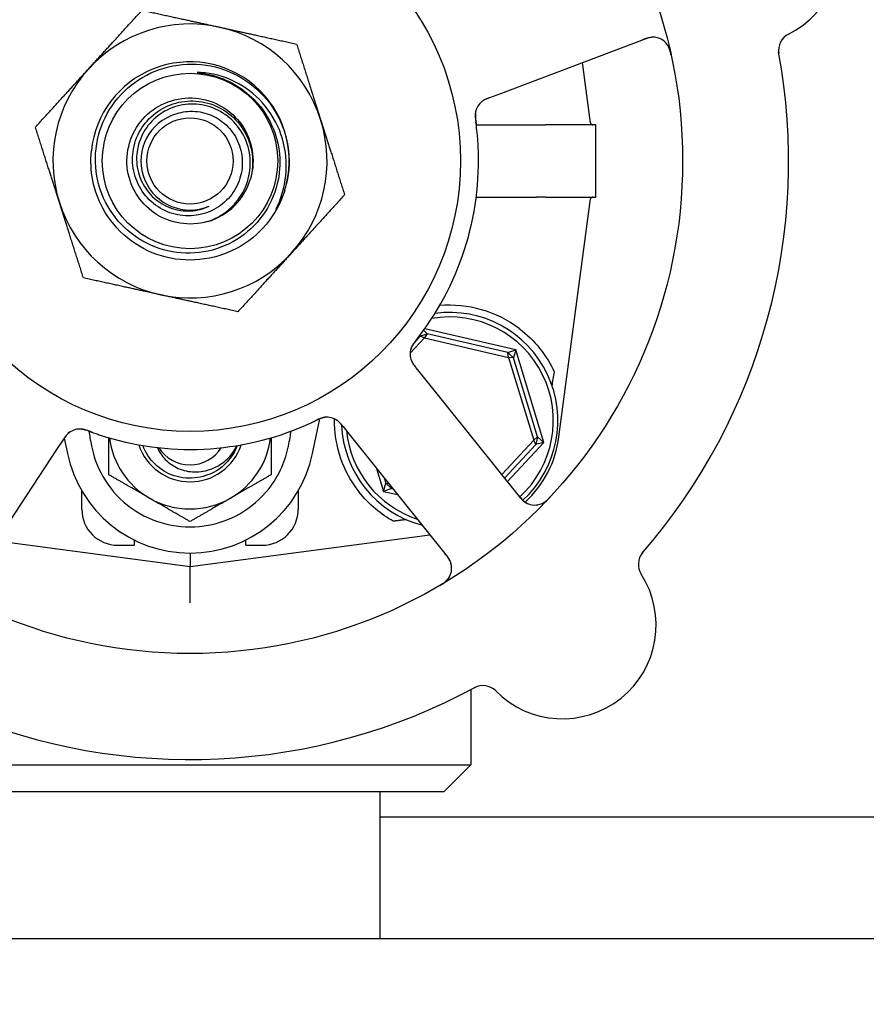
# Model space of a CAD drawing. Header units: inches. Extents: x 24 to 1128, y -94 to 748.
# Tile 565 of 573: x 743.98 to 746.92, y 592.2 to 595.61. Entities that reach past the tile are written whole.
import ezdxf

# ---------------------------------------------------------------- set-up
doc = ezdxf.new("R2010")
doc.units = ezdxf.units.IN
doc.header["$LTSCALE"] = 32
doc.header["$MEASUREMENT"] = 0
doc.layers.add('Dimension (ANSI)', color=7, linetype='Continuous', lineweight=25)
doc.layers.add('Visible (ANSI)', color=7, linetype='Continuous', lineweight=30)
doc.styles.add('Note Text (ANSI)', font='tahoma.ttf')
doc.dimstyles.new('Architectural (ANSI)', dxfattribs={"dimscale": 32, "dimtxt": 0.125, "dimasz": 0.098425, "dimexe": 0.125, "dimexo": 0.0625, "dimgap": 0.031496, "dimtad": 0, "dimtih": 1, "dimtoh": 1, "dimdec": 4, "dimrnd": 1e-08, "dimzin": 3, "dimdsep": 46, "dimlunit": 4, "dimtxsty": 'Note Text (ANSI)', "dimcen": 0.09, "dimdle": 0.393701, "dimclrd": 256, "dimclre": 256, "dimclrt": 256, "dimadec": 0, "dimazin": 3, "dimtfac": 0.96, "dimtofl": 0, "dimtmove": 0, "dimatfit": 3, "dimfxl": 1, "dimfrac": 2, "dimtolj": 1, "dimtzin": 12, "dimlwd": -1, "dimlwe": -1, "dimarcsym": 0})

# ---------------------------------------------------------------- blocks, each defined once
blk = doc.blocks.new('*D17')
at = {"layer": 'Defpoints', "color": 0, "transparency": 16777216}
for p in [(730.3834, 595.849), (730.3834, 463.849), (818.5852, 463.849)]:
    blk.add_point(p, dxfattribs=at)
at = {"layer": 'Dimension (ANSI)', "transparency": 16777216}
for p, q in [((732.3834, 595.849), (822.5852, 595.849)), ((818.5852, 592.6994), (818.5852, 532.9388)), ((818.5852, 466.9986), (818.5852, 526.7592)), ((732.3834, 463.849), (822.5852, 463.849))]:
    blk.add_line(p, q, dxfattribs=at)
for points in [[(818.0603, 592.6994), (819.1102, 592.6994), (818.5852, 595.849)], [(818.0603, 466.9986), (819.1102, 466.9986), (818.5852, 463.849)]]:
    blk.add_solid(points, dxfattribs=at)
at = {"layer": 'Dimension (ANSI)', "transparency": 16777216, "insert": (811.8532, 531.9309), "char_height": 4, "attachment_point": 1, "style": 'Note Text (ANSI)'}
blk.add_mtext('\\A1;11\'-0"', dxfattribs=at)

msp = doc.modelspace()

# ---------------------------------------------------------------- linework, layer by layer
at = {"layer": 'Visible (ANSI)'}
for p, q in [((745.65109, 595.35815), (746.15546, 595.54916)), ((745.96269, 595.2558), (745.93477, 595.46558)), ((745.61379, 595.34403), (745.65109, 595.35815)), ((745.56611, 595.24929), (745.77453, 595.24929)), ((745.98024, 595.24902), (745.80663, 595.24902)), ((745.98024, 594.99902), (745.98024, 595.24902)), ((745.56611, 594.99874), (745.77453, 594.99874)), ((745.80663, 594.99902), (745.98024, 594.99902)), ((745.85288, 594.16735), (745.96269, 594.99223)), ((745.37062, 594.5163), (745.39651, 594.5242)), ((745.37062, 594.5163), (745.37144, 594.52063)), ((745.3837, 594.53719), (745.39651, 594.5242)), ((745.39651, 594.5242), (745.38655, 594.51047)), ((745.70297, 594.46934), (745.38741, 594.54235)), ((745.67543, 594.45967), (745.39651, 594.5242)), ((745.33687, 594.45724), (745.38655, 594.51047)), ((745.37062, 594.5163), (745.35632, 594.50098)), ((745.38655, 594.51047), (745.37062, 594.5163)), ((745.38655, 594.51047), (745.67835, 594.44296)), ((745.67543, 594.45967), (745.70297, 594.46934)), ((745.67543, 594.45967), (745.69522, 594.44121)), ((745.67835, 594.44296), (745.67543, 594.45967)), ((745.70297, 594.46934), (745.69522, 594.44121)), ((745.80093, 594.14837), (745.70297, 594.46934)), ((745.69522, 594.44121), (745.67835, 594.44296)), ((745.67835, 594.44296), (745.76578, 594.15651)), ((745.77879, 594.16738), (745.69522, 594.44121)), ((745.383, 594.37537), (745.35802, 594.4065)), ((745.72052, 593.95471), (745.383, 594.37537)), ((744.9989, 594.10947), (745.02434, 594.23019)), ((745.10455, 594.20309), (745.12951, 594.17198)), ((744.11198, 594.12325), (744.13387, 594.15663)), ((744.13786, 594.16266), (744.14907, 594.10947)), ((745.12951, 594.17198), (745.46702, 593.75132)), ((745.76578, 594.15651), (745.65437, 594.03715)), ((745.67413, 594.01252), (745.80093, 594.14837)), ((745.76578, 594.15651), (745.77879, 594.16738)), ((745.77269, 594.14102), (745.76578, 594.15651)), ((745.77879, 594.16738), (745.77269, 594.14102)), ((745.80093, 594.14837), (745.77269, 594.14102)), ((745.77879, 594.16738), (745.80093, 594.14837)), ((743.81621, 593.67226), (744.11198, 594.12325)), ((745.66425, 594.02484), (745.77269, 594.14102)), ((745.22069, 594.05833), (745.245, 593.97869)), ((745.245, 593.97869), (745.25275, 594.00682)), ((745.24706, 594.02547), (745.25275, 594.00682)), ((745.25275, 594.00682), (745.26287, 594.00577)), ((745.27254, 593.98836), (745.25275, 594.00682)), ((744.19899, 593.91684), (744.19899, 593.98004)), ((744.94899, 593.98004), (744.94899, 593.91684)), ((745.27254, 593.98836), (745.245, 593.97869)), ((745.245, 593.97869), (745.29362, 593.96744)), ((745.27134, 593.99521), (745.27254, 593.98836)), ((745.27254, 593.98836), (745.27782, 593.98714)), ((743.9045, 593.80689), (744.57399, 593.71777)), ((744.38024, 593.81038), (744.38024, 593.79184)), ((744.57399, 593.71777), (745.40517, 593.82841)), ((744.76774, 593.79184), (744.76774, 593.81038)), ((744.32399, 593.79184), (744.38024, 593.79184)), ((744.76774, 593.79184), (744.82399, 593.79184)), ((744.57399, 593.76477), (744.57399, 593.71777)), ((744.57399, 593.59166), (744.57399, 593.71777)), ((745.54774, 593.29168), (745.54774, 593.03027)), ((743.60024, 593.03027), (745.54774, 593.03027)), ((745.45399, 592.93652), (745.54774, 593.03027)), ((745.45399, 592.93652), (743.69399, 592.93652)), ((745.23149, 592.93652), (745.23149, 592.42902)), ((775.63339, 592.84902), (745.23149, 592.84902)), ((735.71339, 592.42902), (775.21339, 592.42902))]:
    msp.add_line(p, q, dxfattribs=at)
for radius in [1.7075, 0.9375, 0.30408, 0.14917]:
    msp.add_circle((744.57399, 595.12402), radius, dxfattribs=at)
for centre, radius, start, end in [((746.50281, 595.85446), 0.325, 296.66113, 104.82247), ((744.57399, 595.12402), 0.475, 77.64769, 137.64769), ((744.57399, 595.12402), 0.475, 17.64769, 77.64769), ((746.17759, 595.49071), 0.0625, 12.88035, 110.7418), ((746.67668, 595.50816), 0.0625, 116.66113, 190.3534), ((744.57399, 595.12402), 2.075, 318.99965, 10.48395), ((744.57399, 595.12402), 0.475, 137.64769, 197.64769), ((744.57399, 595.12402), 0.34375, 346.81176, 174.08625), ((744.57399, 595.12402), 0.34375, 346.81176, 174.08625), ((745.62477, 595.28136), 0.0625, 128.31583, 168.22862), ((744.57399, 595.12402), 0.17, 112.97308, 292.97308), ((744.57399, 595.12402), 0.475, 317.64769, 17.64769), ((745.97044, 595.25683), 0.00781, 187.58266, 270), ((744.57399, 595.12402), 1, 323.83299, 5.65061), ((744.57399, 595.12402), 0.21875, 286.09118, 343.65421), ((744.57399, 595.12402), 0.34375, 342.85926, 346.81176), ((745.97044, 594.9912), 0.00781, 90, 172.41734), ((744.57399, 595.12402), 0.475, 197.64769, 257.64769), ((744.57399, 595.12402), 0.475, 257.64769, 317.64769), ((745.47399, 594.22402), 0.4, 52.97261, 94.99892), ((745.47399, 594.22402), 0.375, 312.58331, 97.82604), ((745.47399, 594.22402), 0.35938, 312.5485, 99.97535), ((745.39932, 594.4549), 0.0625, 161.2706, 202.30345), ((745.04834, 594.17328), 0.0625, 56.31583, 96.22862), ((745.47399, 594.22402), 0.4, 179.10653, 218.18136), ((744.19266, 594.1323), 0.0625, 89.2706, 130.30345), ((744.57399, 595.12402), 1, 251.83299, 293.65061), ((745.47399, 594.22402), 0.375, 182.20116, 255.29323), ((745.47399, 594.22402), 0.35938, 185.69755, 251.78605), ((744.57399, 594.19902), 0.2815, 187.18473, 240), ((744.57399, 594.19902), 0.2815, 300, 352.81527), ((745.48116, 594.21684), 0.375, 312.75403, 352.41734), ((744.57399, 594.19902), 0.43425, 191.9007, 348.0993), ((744.57399, 594.19902), 0.18733, 198.38115, 341.61885), ((744.57399, 594.19902), 0.12866, 212.48137, 327.51863), ((744.57399, 594.19902), 0.12866, 212.48137, 327.51863), ((744.57399, 594.19902), 0.2815, 240, 300), ((745.76926, 593.99382), 0.0625, 218.7418, 316.60325), ((744.32399, 593.91684), 0.125, 180, 270), ((744.82399, 593.91684), 0.125, 270, 0), ((745.41828, 593.71221), 0.0625, 300.88035, 38.7418), ((746.19036, 593.72536), 0.0625, 139.1302, 212.82247), ((745.86472, 593.51532), 0.325, 224.66113, 32.82247), ((744.57399, 595.12402), 2.075, 246.99965, 298.48395), ((745.5891, 593.24294), 0.0625, 44.66113, 118.3534)]:
    msp.add_arc(centre, radius, start, end, dxfattribs=at)
msp.add_ellipse((746.07194, 597.23384), major_axis=(-0.57653, -4.33091), ratio=0.0429148, start_param=0.8462542, end_param=0.8607442, dxfattribs=at)
for points, weights in [([(744.22295, 595.44402), (744.3087, 595.53808), (744.40771, 595.64669)], [1, 1.0379548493, 1]), ([(744.40771, 595.64669), (744.55127, 595.61525), (744.6756, 595.58802)], [1, 1.0379548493, 1]), ([(744.6756, 595.58802), (744.79993, 595.56079), (744.94349, 595.52935)], [1, 1.0379548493, 1]), ([(744.94349, 595.52935), (744.98805, 595.3893), (745.02663, 595.26802)], [1, 1.0379548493, 1]), ([(744.0382, 595.24135), (744.13721, 595.34996), (744.22295, 595.44402)], [1, 1.0379548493, 1]), ([(744.12134, 594.98001), (744.08275, 595.1013), (744.0382, 595.24135)], [1, 1.0379548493, 1]), ([(745.02663, 595.26802), (745.06522, 595.14673), (745.10977, 595.00668)], [1, 1.0379548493, 1]), ([(745.10977, 595.00668), (745.01076, 594.89807), (744.92502, 594.80401)], [1, 1.0379548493, 1]), ([(744.20448, 594.71868), (744.15992, 594.85873), (744.12134, 594.98001)], [1, 1.0379548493, 1]), ([(744.92502, 594.80401), (744.83927, 594.70995), (744.74026, 594.60134)], [1, 1.0379548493, 1]), ([(744.47237, 594.66001), (744.34804, 594.68724), (744.20448, 594.71868)], [1, 1.0379548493, 1]), ([(744.74026, 594.60134), (744.5967, 594.63278), (744.47237, 594.66001)], [1, 1.0379548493, 1]), ([(744.29249, 594.03649), (744.29249, 594.10483), (744.29249, 594.16445)], [1, 1.02953838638, 1.01310023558]), ([(744.85549, 594.16445), (744.85549, 594.10483), (744.85549, 594.03649)], [1.01310023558, 1.02953838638, 1]), ([(744.43324, 593.95523), (744.36791, 593.99294), (744.29249, 594.03649)], [1, 1.0379548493, 1]), ([(744.85549, 594.03649), (744.78006, 593.99294), (744.71474, 593.95523)], [1, 1.0379548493, 1]), ([(744.57399, 593.87397), (744.49856, 593.91752), (744.43324, 593.95523)], [1, 1.0379548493, 1]), ([(744.71474, 593.95523), (744.64941, 593.91752), (744.57399, 593.87397)], [1, 1.0379548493, 1]), ([(745.32303, 593.88074), (745.30069, 593.87791), (745.27841, 593.87509)], [0.999969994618, 0.999969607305, 0.999970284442])]:
    msp.add_rational_spline(points, weights, degree=2, dxfattribs=at)
for points, knots in [([(746.18542, 595.55272), (746.18476, 595.55279), (746.18393, 595.55287), (746.18056, 595.55308), (746.17806, 595.5531), (746.17119, 595.55251), (746.16692, 595.55182), (746.15878, 595.54983), (746.15499, 595.54869), (746.14941, 595.54679), (746.14774, 595.54619), (746.14409, 595.54486), (746.14208, 595.5441), (746.14011, 595.54335)], [0.11682073, 0.11682073, 0.11682073, 0.11682073, 0.13209763, 0.13209763, 0.17640845, 0.17640845, 0.22121696, 0.22121696, 0.25582457, 0.25582457, 0.27005755, 0.27005755, 0.2865375, 0.2865375, 0.2865375, 0.2865375]), ([(746.24166, 595.49067), (746.24148, 595.49146), (746.24131, 595.49225), (746.24056, 595.49559), (746.23994, 595.49823), (746.23865, 595.50307), (746.23802, 595.50529), (746.23649, 595.51007), (746.23556, 595.51268), (746.2339, 595.51679), (746.23316, 595.51844), (746.23167, 595.5215), (746.23091, 595.52291), (746.22931, 595.52563), (746.22847, 595.52692), (746.22737, 595.52847), (746.22705, 595.52892), (746.22678, 595.52928)], [0, 0, 0, 0, 0.00673636, 0.00673636, 0.02806078, 0.02806078, 0.0453371, 0.0453371, 0.06652159, 0.06652159, 0.08352226, 0.08352226, 0.10158901, 0.10158901, 0.12223493, 0.12223493, 0.13206643, 0.13206643, 0.13206643, 0.13206643]), ([(744.858, 595.24628), (744.87206, 595.21509), (744.88084, 595.18178), (744.88722, 595.11346), (744.88472, 595.07892), (744.86704, 595.00578), (744.84975, 594.96834), (744.80169, 594.90195), (744.77129, 594.87369), (744.70117, 594.83024), (744.66207, 594.81555), (744.58017, 594.8019), (744.53815, 594.80316), (744.45669, 594.82174), (744.41805, 594.83898), (744.34931, 594.8874), (744.31992, 594.91821), (744.27443, 594.98956), (744.25884, 595.02947), (744.24376, 595.11327), (744.24449, 595.15637), (744.26247, 595.24015), (744.27962, 595.27999), (744.32836, 595.35111), (744.35955, 595.38164), (744.43208, 595.42921), (744.47278, 595.44572), (744.55846, 595.46229), (744.60265, 595.46211), (744.68873, 595.4448), (744.72978, 595.42775), (744.80329, 595.37876), (744.83498, 595.34721), (744.85976, 595.31048)], [-5.0704915, -5.0704915, -5.0704915, -5.0704915, -4.8092414, -4.8092414, -4.5465572, -4.5465572, -4.2346915, -4.2346915, -3.9208419, -3.9208419, -3.6050086, -3.6050086, -3.2871921, -3.2871921, -2.9673924, -2.9673924, -2.64561, -2.64561, -2.321845, -2.321845, -1.9960977, -1.9960977, -1.6683683, -1.6683683, -1.3386572, -1.3386572, -1.0069646, -1.0069646, -0.6732907, -0.6732907, -0.3376357, -0.3376357, 0, 0, 0, 0]), ([(744.61043, 595.43107), (744.60511, 595.43141), (744.60111, 595.43146), (744.59915, 595.4313), (744.59888, 595.43127), (744.59863, 595.43121), (744.59858, 595.43119), (744.59852, 595.43116), (744.5985, 595.43115), (744.59848, 595.43113), (744.59847, 595.43112), (744.59846, 595.43111), (744.59846, 595.4311), (744.59846, 595.43108), (744.59847, 595.43107), (744.59848, 595.43105), (744.5985, 595.43104), (744.59857, 595.43099), (744.59867, 595.43094), (744.59907, 595.43082), (744.59946, 595.43073), (744.60131, 595.43037), (744.60386, 595.43001), (744.61752, 595.42803), (744.64178, 595.42476), (744.67157, 595.41476)], [-0.37606241, -0.37606241, -0.37606241, -0.37606241, -0.30741129, -0.30741129, -0.29779295, -0.29779295, -0.29494673, -0.29494673, -0.2937317, -0.2937317, -0.29301265, -0.29301265, -0.29238719, -0.29238719, -0.29165629, -0.29165629, -0.29047649, -0.29047649, -0.28622321, -0.28622321, -0.27736006, -0.27736006, -0.23942142, -0.23942142, 0, 0, 0, 0]), ([(744.87754, 594.96817), (744.89491, 595.00646), (744.90503, 595.04763), (744.90958, 595.13276), (744.9035, 595.17595), (744.87524, 595.25672), (744.85363, 595.29363), (744.7979, 595.35635), (744.76457, 595.38176), (744.6907, 595.41784), (744.65102, 595.42845), (744.61043, 595.43107)], [-1.5992336, -1.5992336, -1.5992336, -1.5992336, -1.2791425, -1.2791425, -0.9499666, -0.9499666, -0.6270496, -0.6270496, -0.3103934, -0.3103934, 0, 0, 0, 0]), ([(744.67157, 595.41476), (744.69115, 595.40819), (744.70999, 595.39976), (744.74896, 595.37749), (744.76853, 595.36306), (744.81659, 595.31818), (744.84094, 595.28412), (744.858, 595.24628)], [-0.65841937, -0.65841937, -0.65841937, -0.65841937, -0.50117447, -0.50117447, -0.31635325, -0.31635325, 0, 0, 0, 0]), ([(744.63462, 594.91384), (744.57315, 594.89611), (744.50403, 594.9071), (744.45111, 594.94304), (744.39819, 594.97897), (744.36247, 595.03915), (744.35627, 595.10281), (744.35007, 595.16647), (744.3735, 595.23241), (744.41849, 595.27787), (744.46347, 595.32334), (744.52915, 595.34747), (744.59287, 595.34195), (744.65659, 595.33643), (744.71713, 595.30136), (744.75363, 595.24884), (744.79012, 595.19632), (744.80187, 595.12735), (744.78482, 595.06571), (744.78452, 595.06462), (744.78421, 595.06354), (744.78389, 595.06245)], [16.9979155, 16.9979155, 16.9979155, 16.9979155, 17.8752194, 17.8752194, 17.8752194, 18.7524691, 18.7524691, 18.7524691, 19.6296647, 19.6296647, 19.6296647, 20.5068064, 20.5068064, 20.5068064, 21.3838943, 21.3838943, 21.3838943, 22.2609286, 22.2609286, 22.2609286, 22.2764365, 22.2764365, 22.2764365, 22.2764365]), ([(745.60604, 595.34105), (745.60506, 595.34066), (745.60408, 595.34026), (745.60026, 595.33864), (745.59737, 595.33729), (745.59209, 595.33443), (745.58964, 595.33291), (745.58601, 595.33031), (745.58468, 595.32926), (745.58295, 595.32778), (745.58244, 595.32732), (745.58187, 595.3268), (745.58176, 595.3267), (745.58166, 595.32661)], [0.016833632, 0.016833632, 0.016833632, 0.016833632, 0.024996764, 0.024996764, 0.048690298, 0.048690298, 0.071674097, 0.071674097, 0.086017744, 0.086017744, 0.092484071, 0.092484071, 0.093980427, 0.093980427, 0.093980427, 0.093980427]), ([(745.61364, 595.34397), (745.61273, 595.34363), (745.61181, 595.34328), (745.61003, 595.3426), (745.60916, 595.34227), (745.60663, 595.34129), (745.60502, 595.34065), (745.60244, 595.33959), (745.60142, 595.33916), (745.59755, 595.33746), (745.59517, 595.33627), (745.59163, 595.3343), (745.58991, 595.33323), (745.58743, 595.33147), (745.58677, 595.33098), (745.58581, 595.33023), (745.58545, 595.32994), (745.58529, 595.32981), (745.58527, 595.3298), (745.58527, 595.3298)], [0, 0, 0, 0, 0.00805947, 0.00805947, 0.01607833, 0.01607833, 0.0318321, 0.0318321, 0.04288224, 0.04288224, 0.07619177, 0.07619177, 0.108399, 0.108399, 0.1204764, 0.1204764, 0.12953115, 0.12953115, 0.13163231, 0.13163231, 0.13163231, 0.13163231]), ([(744.50763, 595.28053), (744.52621, 595.28915), (744.54618, 595.29434), (744.58911, 595.29762), (744.61173, 595.29489), (744.65495, 595.28085), (744.67509, 595.26958), (744.71017, 595.23979), (744.72469, 595.22147), (744.74607, 595.18007), (744.75262, 595.15733), (744.7567, 595.11033), (744.75408, 595.08652), (744.73981, 595.04094), (744.7282, 595.01966), (744.6973, 594.98249), (744.67824, 594.96703), (744.63502, 594.94413), (744.61123, 594.937), (744.56197, 594.93219), (744.53697, 594.93467), (744.48903, 594.94911), (744.46659, 594.96105), (744.42729, 594.993), (744.41088, 595.01279), (744.3864, 595.05779), (744.37866, 595.08262), (744.37307, 595.13412), (744.37537, 595.16031), (744.38993, 595.21063), (744.40215, 595.23424), (744.43511, 595.2757), (744.45561, 595.29309), (744.50236, 595.31919), (744.52821, 595.32756), (744.58194, 595.33401), (744.60932, 595.33191), (744.66204, 595.31729), (744.68682, 595.30481), (744.73048, 595.2709), (744.74886, 595.24971), (744.77664, 595.20125), (744.78568, 595.17439), (744.79303, 595.11844), (744.79116, 595.08987), (744.78389, 595.06245)], [-4.2480515, -4.2480515, -4.2480515, -4.2480515, -4.0909216, -4.0909216, -3.9177275, -3.9177275, -3.7423694, -3.7423694, -3.5648477, -3.5648477, -3.385163, -3.385163, -3.2033156, -3.2033156, -3.0193061, -3.0193061, -2.8331349, -2.8331349, -2.6448024, -2.6448024, -2.4543091, -2.4543091, -2.2616553, -2.2616553, -2.0668416, -2.0668416, -1.8698684, -1.8698684, -1.6707361, -1.6707361, -1.469445, -1.469445, -1.2659958, -1.2659958, -1.0603886, -1.0603886, -0.8526241, -0.8526241, -0.6427026, -0.6427026, -0.4306244, -0.4306244, -0.2163901, -0.2163901, 0, 0, 0, 0]), ([(744.63462, 594.91384), (744.65384, 594.92011), (744.6721, 594.92903), (744.70545, 594.95155), (744.72041, 594.96501), (744.75115, 595.00163), (744.76471, 595.02618), (744.78144, 595.07876), (744.7846, 595.10623), (744.78013, 595.16045), (744.77271, 595.18669), (744.7483, 595.23445), (744.73169, 595.25558), (744.69154, 595.28996), (744.66848, 595.30299), (744.61899, 595.31926), (744.5931, 595.32249), (744.54191, 595.31877), (744.51711, 595.312), (744.47188, 595.28942), (744.45183, 595.27396), (744.41911, 595.23646), (744.40664, 595.21487), (744.39091, 595.16846), (744.38765, 595.14414), (744.39071, 595.096), (744.39686, 595.07264), (744.41767, 595.02999), (744.43201, 595.01104), (744.46692, 594.98004), (744.48706, 594.96818), (744.53042, 594.95305), (744.55317, 594.94981), (744.59825, 594.95229), (744.62015, 594.95785), (744.64034, 594.9675)], [-3.1722778, -3.1722778, -3.1722778, -3.1722778, -3.0186699, -3.0186699, -2.8665315, -2.8665315, -2.6554083, -2.6554083, -2.4471425, -2.4471425, -2.2417348, -2.2417348, -2.0391858, -2.0391858, -1.8394961, -1.8394961, -1.6426663, -1.6426663, -1.4486971, -1.4486971, -1.2575891, -1.2575891, -1.0693429, -1.0693429, -0.8839593, -0.8839593, -0.7014387, -0.7014387, -0.5217818, -0.5217818, -0.3449893, -0.3449893, -0.1710619, -0.1710619, 0, 0, 0, 0]), ([(744.85976, 595.31048), (744.87331, 595.2904), (744.88465, 595.2689), (744.90265, 595.22354), (744.9092, 595.19976), (744.92007, 595.1323), (744.91858, 595.08812), (744.90867, 595.04559)], [-0.70402922, -0.70402922, -0.70402922, -0.70402922, -0.51973951, -0.51973951, -0.33275492, -0.33275492, 0, 0, 0, 0]), ([(745.56376, 595.29495), (745.56376, 595.29495), (745.56374, 595.29488), (745.56366, 595.2945), (745.56357, 595.29403), (745.56334, 595.29274), (745.56319, 595.29185), (745.56284, 595.28905), (745.56266, 595.28692), (745.56257, 595.28297), (745.56259, 595.28128), (745.56271, 595.2782), (745.56279, 595.27686), (745.56305, 595.27331), (745.56328, 595.27102), (745.56384, 595.26629), (745.56417, 595.26382), (745.56457, 595.26089), (745.56465, 595.26035), (745.56472, 595.2598)], [0.07093315, 0.07093315, 0.07093315, 0.07093315, 0.07636582, 0.07636582, 0.08666451, 0.08666451, 0.09983227, 0.09983227, 0.12422951, 0.12422951, 0.14000403, 0.14000403, 0.15098746, 0.15098746, 0.16837573, 0.16837573, 0.18725581, 0.18725581, 0.19162474, 0.19162474, 0.19162474, 0.19162474]), ([(745.56521, 595.30029), (745.56506, 595.29978), (745.56491, 595.29924), (745.56453, 595.29776), (745.56429, 595.29673), (745.56398, 595.295), (745.5639, 595.29454), (745.56362, 595.29269), (745.56342, 595.29109), (745.56316, 595.28762), (745.56308, 595.28587), (745.56304, 595.28257), (745.56305, 595.28114), (745.56316, 595.27705), (745.56332, 595.27416), (745.56376, 595.26878), (745.56401, 595.26626), (745.56466, 595.26051), (745.56507, 595.25729), (745.56559, 595.2533), (745.56569, 595.25253), (745.56579, 595.25175)], [0.13529987, 0.13529987, 0.13529987, 0.13529987, 0.15041628, 0.15041628, 0.17862374, 0.17862374, 0.18801436, 0.18801436, 0.213705, 0.213705, 0.23365386, 0.23365386, 0.24706171, 0.24706171, 0.26969874, 0.26969874, 0.28871803, 0.28871803, 0.31389263, 0.31389263, 0.31994869, 0.31994869, 0.31994869, 0.31994869]), ([(745.56913, 595.22248), (745.56818, 595.23203), (745.56682, 595.24393), (745.56555, 595.25363), (745.56526, 595.25584), (745.56499, 595.25787), (745.56474, 595.25971)], [0, 0, 0, 0, 0.41999651, 0.41999651, 0.41999651, 0.51583384, 0.51583384, 0.51583384, 0.51583384]), ([(745.77453, 595.24929), (745.77462, 595.24929), (745.77471, 595.24929), (745.77507, 595.24929), (745.77534, 595.24929), (745.77601, 595.24929), (745.77642, 595.24929), (745.778, 595.24929), (745.77917, 595.24928), (745.78302, 595.24925), (745.78553, 595.24922), (745.78964, 595.24916), (745.79092, 595.24914), (745.79216, 595.24912)], [0.065326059, 0.065326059, 0.065326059, 0.065326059, 0.065886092, 0.065886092, 0.067505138, 0.067505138, 0.069967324, 0.069967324, 0.077104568, 0.077104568, 0.093330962, 0.093330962, 0.101340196, 0.101340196, 0.101340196, 0.101340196]), ([(744.90247, 595.02271), (744.87606, 594.93707), (744.81471, 594.86278), (744.73562, 594.82064), (744.65656, 594.77852), (744.56073, 594.76903), (744.47495, 594.79484), (744.3892, 594.82064), (744.31453, 594.88139), (744.27183, 594.9601), (744.23903, 595.02056), (744.2254, 595.09105), (744.23223, 595.15944)], [5.0115512, 5.0115512, 5.0115512, 5.0115512, 5.7936548, 5.7936548, 5.7936548, 6.5754431, 6.5754431, 6.5754431, 7.3569225, 7.3569225, 7.3569225, 7.9571961, 7.9571961, 7.9571961, 7.9571961]), ([(744.90247, 595.02271), (744.89294, 594.99197), (744.88136, 594.97054), (744.87492, 594.95955), (744.87368, 594.9576), (744.87282, 594.95647), (744.87265, 594.95626), (744.87248, 594.95609), (744.87244, 594.95605), (744.87239, 594.95602), (744.87237, 594.95601), (744.87234, 594.956), (744.87233, 594.956), (744.87232, 594.956), (744.87231, 594.956), (744.8723, 594.95601), (744.87229, 594.95602), (744.87228, 594.95604), (744.87228, 594.95606), (744.87227, 594.95614), (744.87229, 594.95623), (744.87264, 594.95759), (744.87478, 594.96208), (744.87754, 594.96817)], [-0.32425255, -0.32425255, -0.32425255, -0.32425255, -0.13434383, -0.13434383, -0.07553483, -0.07553483, -0.06406424, -0.06406424, -0.06072925, -0.06072925, -0.05932586, -0.05932586, -0.05850628, -0.05850628, -0.05780445, -0.05780445, -0.05699234, -0.05699234, -0.05569314, -0.05569314, -0.05100977, -0.05100977, 0, 0, 0, 0]), ([(745.79216, 594.99891), (745.788, 594.99885), (745.78356, 594.99878), (745.77799, 594.99875), (745.7773, 594.99874), (745.77623, 594.99874), (745.77586, 594.99874), (745.77525, 594.99874), (745.77502, 594.99874), (745.7747, 594.99874), (745.77461, 594.99874), (745.77453, 594.99874)], [0.027184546, 0.027184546, 0.027184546, 0.027184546, 0.056924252, 0.056924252, 0.061161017, 0.061161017, 0.063446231, 0.063446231, 0.064876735, 0.064876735, 0.065401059, 0.065401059, 0.065401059, 0.065401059]), ([(745.35853, 594.50394), (745.36347, 594.51021), (745.37038, 594.51915), (745.3763, 594.52712), (745.37804, 594.52945), (745.37971, 594.53172), (745.38129, 594.53387)], [0.48416631, 0.48416631, 0.48416631, 0.48416631, 0.88318571, 0.88318571, 0.88318571, 1, 1, 1, 1]), ([(745.71486, 594.54335), (745.74143, 594.52332), (745.76633, 594.49902), (745.80786, 594.44685), (745.82442, 594.41892), (745.83658, 594.3929), (745.83682, 594.39239), (745.83706, 594.39188)], [2.42631602, 2.42631602, 2.42631602, 2.42631602, 2.67966729, 2.67966729, 2.93613935, 2.93613935, 2.94129083, 2.94129083, 2.94129083, 2.94129083]), ([(745.36353, 594.51032), (745.36152, 594.50774), (745.35952, 594.50519), (745.3559, 594.50043), (745.35427, 594.49825), (745.3513, 594.4941), (745.34993, 594.49211), (745.34777, 594.48882), (745.3469, 594.48745), (745.34507, 594.48444), (745.34417, 594.48285), (745.34263, 594.47995), (745.342, 594.47865), (745.34063, 594.47564), (745.34003, 594.4741), (745.33909, 594.47137), (745.33872, 594.47011), (745.33845, 594.46904)], [0, 0, 0, 0, 0.0253292, 0.0253292, 0.04592782, 0.04592782, 0.06431613, 0.06431613, 0.07801539, 0.07801539, 0.09688899, 0.09688899, 0.11755369, 0.11755369, 0.15067695, 0.15067695, 0.17984281, 0.17984281, 0.17984281, 0.17984281]), ([(745.35852, 594.50393), (745.35796, 594.50322), (745.35741, 594.50252), (745.35628, 594.5011), (745.35571, 594.50038), (745.35365, 594.49773), (745.35214, 594.49575), (745.34925, 594.49178), (745.34786, 594.48975), (745.34587, 594.48664), (745.34515, 594.48545), (745.34354, 594.48264), (745.34275, 594.48112), (745.34162, 594.47872), (745.34121, 594.47776), (745.34046, 594.47588), (745.34013, 594.47496), (745.3399, 594.47427), (745.33985, 594.47415), (745.33985, 594.47415)], [0, 0, 0, 0, 0.00712604, 0.00712604, 0.01419238, 0.01419238, 0.03284312, 0.03284312, 0.05207098, 0.05207098, 0.06472354, 0.06472354, 0.08419423, 0.08419423, 0.09866358, 0.09866358, 0.11516786, 0.11516786, 0.12167905, 0.12167905, 0.12167905, 0.12167905]), ([(745.33918, 594.4379), (745.33926, 594.43762), (745.33935, 594.43733), (745.33969, 594.43623), (745.33999, 594.43536), (745.3409, 594.43287), (745.34159, 594.43121), (745.34385, 594.42637), (745.34573, 594.42311), (745.34949, 594.41746), (745.35133, 594.41497), (745.35315, 594.41263)], [0.094581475, 0.094581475, 0.094581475, 0.094581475, 0.097636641, 0.097636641, 0.105884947, 0.105884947, 0.120706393, 0.120706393, 0.149460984, 0.149460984, 0.172558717, 0.172558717, 0.172558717, 0.172558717]), ([(745.34113, 594.43209), (745.34113, 594.43209), (745.34113, 594.43208), (745.34114, 594.43205), (745.34117, 594.43199), (745.34129, 594.43168), (745.34141, 594.43139), (745.34198, 594.43003), (745.34279, 594.42826), (745.34408, 594.42584), (745.34442, 594.42523), (745.34634, 594.42191), (745.34823, 594.41911), (745.3518, 594.41436), (745.35294, 594.41289), (745.35474, 594.4106), (745.35537, 594.40981), (745.35666, 594.4082), (745.35733, 594.40737), (745.35799, 594.40655)], [0.05598665, 0.05598665, 0.05598665, 0.05598665, 0.05687301, 0.05687301, 0.0600697, 0.0600697, 0.06858049, 0.06858049, 0.09786867, 0.09786867, 0.10758076, 0.10758076, 0.14991049, 0.14991049, 0.16694482, 0.16694482, 0.17567446, 0.17567446, 0.18444701, 0.18444701, 0.18444701, 0.18444701]), ([(744.97514, 594.20801), (744.98394, 594.21186), (744.99483, 594.21683), (745.00366, 594.22103), (745.00568, 594.22199), (745.00753, 594.22288), (745.0092, 594.22369)], [0, 0, 0, 0, 0.41999651, 0.41999651, 0.41999651, 0.51583384, 0.51583384, 0.51583384, 0.51583384]), ([(745.04793, 594.23578), (745.0474, 594.23576), (745.04685, 594.23574), (745.04532, 594.23564), (745.04427, 594.23555), (745.04252, 594.23531), (745.04206, 594.23524), (745.04022, 594.23495), (745.03864, 594.23464), (745.03526, 594.23381), (745.03357, 594.23334), (745.03042, 594.23236), (745.02905, 594.23191), (745.0252, 594.23054), (745.0225, 594.22949), (745.01752, 594.22742), (745.0152, 594.2264), (745.00994, 594.22401), (745.007, 594.22262), (745.00337, 594.22089), (745.00266, 594.22056), (745.00196, 594.22022)], [0.13529987, 0.13529987, 0.13529987, 0.13529987, 0.15041628, 0.15041628, 0.17862374, 0.17862374, 0.18801436, 0.18801436, 0.213705, 0.213705, 0.23365386, 0.23365386, 0.24706171, 0.24706171, 0.26969874, 0.26969874, 0.28871803, 0.28871803, 0.31389263, 0.31389263, 0.31994869, 0.31994869, 0.31994869, 0.31994869]), ([(745.04241, 594.23551), (745.04241, 594.23551), (745.04234, 594.2355), (745.04195, 594.23546), (745.04148, 594.2354), (745.04018, 594.23523), (745.03928, 594.23509), (745.03651, 594.23456), (745.03443, 594.23407), (745.03065, 594.23293), (745.02905, 594.2324), (745.02616, 594.23133), (745.02491, 594.23084), (745.02162, 594.22949), (745.0195, 594.22856), (745.01518, 594.22658), (745.01293, 594.22549), (745.01027, 594.22421), (745.00978, 594.22397), (745.00928, 594.22373)], [0.07093315, 0.07093315, 0.07093315, 0.07093315, 0.07636582, 0.07636582, 0.08666451, 0.08666451, 0.09983227, 0.09983227, 0.12422951, 0.12422951, 0.14000403, 0.14000403, 0.15098746, 0.15098746, 0.16837573, 0.16837573, 0.18725581, 0.18725581, 0.19162474, 0.19162474, 0.19162474, 0.19162474]), ([(745.09932, 594.20954), (745.09865, 594.21035), (745.09796, 594.21116), (745.09524, 594.21429), (745.09306, 594.21662), (745.08872, 594.22076), (745.08651, 594.22263), (745.08291, 594.22527), (745.08151, 594.22621), (745.07956, 594.2274), (745.07897, 594.22775), (745.0783, 594.22813), (745.07817, 594.2282), (745.07805, 594.22826)], [0.016833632, 0.016833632, 0.016833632, 0.016833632, 0.024996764, 0.024996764, 0.048690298, 0.048690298, 0.071674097, 0.071674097, 0.086017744, 0.086017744, 0.092484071, 0.092484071, 0.093980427, 0.093980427, 0.093980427, 0.093980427]), ([(745.10445, 594.20322), (745.10384, 594.20397), (745.10322, 594.20474), (745.10203, 594.20622), (745.10144, 594.20695), (745.09973, 594.20905), (745.09863, 594.21039), (745.09682, 594.21251), (745.0961, 594.21335), (745.09329, 594.2165), (745.09142, 594.2184), (745.08845, 594.22116), (745.08689, 594.22247), (745.08446, 594.22428), (745.08378, 594.22475), (745.08278, 594.22544), (745.08239, 594.22569), (745.08222, 594.2258), (745.0822, 594.22582), (745.0822, 594.22582)], [0, 0, 0, 0, 0.00805947, 0.00805947, 0.01607833, 0.01607833, 0.0318321, 0.0318321, 0.04288224, 0.04288224, 0.07619177, 0.07619177, 0.108399, 0.108399, 0.1204764, 0.1204764, 0.12953115, 0.12953115, 0.13163231, 0.13163231, 0.13163231, 0.13163231]), ([(744.15298, 594.1806), (744.15298, 594.1806), (744.15298, 594.1806), (744.15295, 594.18058), (744.1529, 594.18053), (744.15265, 594.18032), (744.15241, 594.18012), (744.15129, 594.17916), (744.14985, 594.17784), (744.14796, 594.17587), (744.14748, 594.17535), (744.14492, 594.1725), (744.14283, 594.16983), (744.13942, 594.16497), (744.13838, 594.16344), (744.13675, 594.16101), (744.1362, 594.16017), (744.13506, 594.15845), (744.13448, 594.15755), (744.1339, 594.15668)], [0.05598665, 0.05598665, 0.05598665, 0.05598665, 0.056873, 0.056873, 0.06006969, 0.06006969, 0.06858048, 0.06858048, 0.09786866, 0.09786866, 0.10758076, 0.10758076, 0.14991048, 0.14991048, 0.16694481, 0.16694481, 0.17567446, 0.17567446, 0.18444701, 0.18444701, 0.18444701, 0.18444701]), ([(744.1579, 594.18425), (744.15767, 594.18409), (744.15742, 594.18391), (744.15648, 594.18325), (744.15574, 594.1827), (744.15366, 594.18106), (744.15229, 594.1799), (744.14839, 594.17624), (744.14587, 594.17345), (744.14166, 594.16813), (744.13986, 594.16561), (744.13819, 594.16316)], [0.094581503, 0.094581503, 0.094581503, 0.094581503, 0.09763667, 0.09763667, 0.105884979, 0.105884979, 0.120706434, 0.120706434, 0.149461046, 0.149461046, 0.17255876, 0.17255876, 0.17255876, 0.17255876]), ([(744.23431, 594.18347), (744.23124, 594.18458), (744.22819, 594.1857), (744.22255, 594.18767), (744.21996, 594.18855), (744.2151, 594.19009), (744.21279, 594.19078), (744.20899, 594.19182), (744.20742, 594.19222), (744.20399, 594.19303), (744.2022, 594.19339), (744.19897, 594.19396), (744.19754, 594.19416), (744.19425, 594.19454), (744.1926, 594.19463), (744.18971, 594.19468), (744.1884, 594.19464), (744.1873, 594.19457)], [0, 0, 0, 0, 0.02532917, 0.02532917, 0.0459278, 0.0459278, 0.06431611, 0.06431611, 0.0780154, 0.0780154, 0.09688899, 0.09688899, 0.11755371, 0.11755371, 0.15067697, 0.15067697, 0.17984281, 0.17984281, 0.17984281, 0.17984281]), ([(744.22669, 594.18626), (744.22584, 594.18657), (744.225, 594.18689), (744.22329, 594.18752), (744.22244, 594.18783), (744.21929, 594.18898), (744.21693, 594.18981), (744.21227, 594.19132), (744.20991, 594.19202), (744.20633, 594.19295), (744.20498, 594.19327), (744.20181, 594.19393), (744.20011, 594.19421), (744.19749, 594.19454), (744.19645, 594.19464), (744.19443, 594.19477), (744.19345, 594.1948), (744.19272, 594.19481), (744.1926, 594.19481), (744.1926, 594.19481)], [0, 0, 0, 0, 0.00712604, 0.00712604, 0.01419238, 0.01419238, 0.03284312, 0.03284312, 0.05207098, 0.05207098, 0.06472354, 0.06472354, 0.08419423, 0.08419423, 0.09866358, 0.09866358, 0.11516786, 0.11516786, 0.12167905, 0.12167905, 0.12167905, 0.12167905]), ([(744.22363, 594.18729), (744.22471, 594.17983), (744.22589, 594.17238), (744.22884, 594.15523), (744.23068, 594.14556), (744.23329, 594.1331), (744.23389, 594.13028), (744.23451, 594.12747)], [0.1231004, 0.1231004, 0.1231004, 0.1231004, 0.18059107, 0.18059107, 0.25560221, 0.25560221, 0.27753231, 0.27753231, 0.27753231, 0.27753231]), ([(744.2267, 594.18626), (744.23419, 594.1835), (744.24482, 594.17969), (744.25423, 594.17651), (744.25699, 594.17558), (744.25966, 594.1747), (744.2622, 594.17386)], [0.48416631, 0.48416631, 0.48416631, 0.48416631, 0.88318571, 0.88318571, 0.88318571, 1, 1, 1, 1]), ([(744.91346, 594.12747), (744.91408, 594.13026), (744.91468, 594.13306), (744.91728, 594.14552), (744.91913, 594.15522), (744.92209, 594.17242), (744.92328, 594.17991), (744.92436, 594.1874)], [0.04807073, 0.04807073, 0.04807073, 0.04807073, 0.06985523, 0.06985523, 0.14510353, 0.14510353, 0.20287692, 0.20287692, 0.20287692, 0.20287692]), ([(744.23451, 594.12747), (744.24304, 594.08869), (744.25821, 594.05164), (744.30331, 593.97983), (744.33446, 593.94676), (744.40784, 593.89419), (744.44943, 593.87528), (744.53592, 593.85477), (744.5799, 593.85276), (744.66085, 593.86426), (744.69747, 593.87578), (744.77172, 593.91337), (744.80761, 593.94136), (744.85761, 593.99909), (744.8748, 594.02541), (744.89939, 594.07726), (744.90786, 594.10201), (744.91346, 594.12747)], [0.0387673, 0.0387673, 0.0387673, 0.0387673, 0.3419099, 0.3419099, 0.6849077, 0.6849077, 1.029663, 1.029663, 1.3621369, 1.3621369, 1.6526244, 1.6526244, 1.9961754, 1.9961754, 2.2345824, 2.2345824, 2.4334495, 2.4334495, 2.4334495, 2.4334495]), ([(744.73758, 594.13766), (744.72515, 594.10499), (744.70317, 594.07589), (744.67454, 594.05579), (744.63015, 594.02462), (744.57083, 594.01583), (744.5193, 594.03278), (744.46976, 594.04907), (744.42856, 594.08879), (744.41015, 594.13753)], [0.3590141, 0.3590141, 0.3590141, 0.3590141, 0.9586618, 0.9586618, 0.9586618, 1.888606, 1.888606, 1.888606, 2.7825786, 2.7825786, 2.7825786, 2.7825786]), ([(744.46097, 594.13042), (744.46744, 594.11519), (744.47675, 594.1013), (744.50113, 594.0762), (744.51647, 594.06569), (744.55112, 594.05059), (744.57024, 594.04647), (744.60995, 594.04561), (744.63016, 594.04922), (744.66359, 594.06208), (744.67714, 594.0697), (744.70213, 594.08877), (744.71335, 594.10025), (744.72282, 594.11311)], [0.00667477, 0.00667477, 0.00667477, 0.00667477, 0.13293721, 0.13293721, 0.27303158, 0.27303158, 0.42028212, 0.42028212, 0.57468721, 0.57468721, 0.69201491, 0.69201491, 0.81309505, 0.81309505, 0.81309505, 0.81309505]), ([(745.27841, 593.87509), (745.2585, 593.88625), (745.23769, 593.90025), (745.19663, 593.93445), (745.17657, 593.95512), (745.15956, 593.97675)], [0.49640247, 0.49640247, 0.49640247, 0.49640247, 0.68798762, 0.68798762, 0.89549896, 0.89549896, 0.89549896, 0.89549896]), ([(745.7102, 593.96757), (745.71059, 593.96709), (745.71098, 593.9666), (745.71226, 593.96501), (745.71315, 593.96391), (745.71743, 593.95867), (745.72084, 593.95476), (745.72656, 593.94891), (745.72908, 593.9466), (745.73575, 593.9412), (745.7402, 593.93852), (745.74342, 593.93694), (745.74373, 593.93678), (745.74402, 593.93665)], [0, 0, 0, 0, 0.00480624, 0.00480624, 0.01589597, 0.01589597, 0.05833406, 0.05833406, 0.09384639, 0.09384639, 0.15340885, 0.15340885, 0.16065924, 0.16065924, 0.16065924, 0.16065924]), ([(745.79216, 593.93567), (745.79268, 593.93589), (745.79334, 593.93617), (745.7956, 593.93722), (745.79738, 593.93813), (745.80084, 593.94024), (745.80236, 593.94123), (745.80591, 593.94379), (745.80805, 593.94547), (745.81197, 593.94881), (745.81378, 593.95046), (745.81746, 593.95399), (745.81934, 593.9559), (745.82226, 593.95895), (745.82335, 593.96012), (745.82446, 593.96131)], [0.10313051, 0.10313051, 0.10313051, 0.10313051, 0.11603194, 0.11603194, 0.14472131, 0.14472131, 0.16305353, 0.16305353, 0.18481803, 0.18481803, 0.20320408, 0.20320408, 0.22373688, 0.22373688, 0.23709216, 0.23709216, 0.23709216, 0.23709216]), ([(745.47967, 593.72392), (745.47953, 593.72458), (745.47935, 593.72539), (745.47851, 593.72866), (745.47776, 593.73104), (745.47507, 593.73739), (745.4731, 593.74125), (745.46869, 593.74837), (745.46644, 593.75163), (745.4629, 593.75635), (745.46182, 593.75775), (745.45942, 593.7608), (745.45808, 593.76248), (745.45675, 593.76413)], [0.11682073, 0.11682073, 0.11682073, 0.11682073, 0.13209763, 0.13209763, 0.17640845, 0.17640845, 0.22121696, 0.22121696, 0.25582457, 0.25582457, 0.27005755, 0.27005755, 0.2865375, 0.2865375, 0.2865375, 0.2865375]), ([(745.43803, 593.65127), (745.43873, 593.65168), (745.43943, 593.65209), (745.44237, 593.65383), (745.44469, 593.65524), (745.4489, 593.65796), (745.45081, 593.65925), (745.45489, 593.66217), (745.45708, 593.66387), (745.46048, 593.66672), (745.46182, 593.66793), (745.46427, 593.67029), (745.46537, 593.67145), (745.46747, 593.67381), (745.46843, 593.67502), (745.46957, 593.67653), (745.4699, 593.67698), (745.47015, 593.67735)], [0, 0, 0, 0, 0.00673636, 0.00673636, 0.02806078, 0.02806078, 0.0453371, 0.0453371, 0.06652159, 0.06652159, 0.08352226, 0.08352226, 0.10158901, 0.10158901, 0.12223493, 0.12223493, 0.13206643, 0.13206643, 0.13206643, 0.13206643])]:
    msp.add_open_spline(points, degree=3, knots=knots, dxfattribs=at)
for points in [[(745.79216, 595.24912), (745.79699, 595.24905), (745.80181, 595.24902), (745.80663, 595.24902)], [(745.80663, 594.99902), (745.80165, 594.99902), (745.79682, 594.99898), (745.79216, 594.99891)], [(744.72282, 594.11311), (744.72676, 594.11847), (744.73181, 594.12662), (744.73642, 594.1373)]]:
    msp.add_open_spline(points, degree=3, dxfattribs=at)

# ---------------------------------------------------------------- dimensions: what is measured, and where the dimension line sits
at = {"layer": 'Dimension (ANSI)'}
dim = msp.add_linear_dim(base=(818.58524, 463.84902), p1=(730.38339, 595.84902), p2=(730.38339, 463.84902), angle=90, dimstyle='Architectural (ANSI)', override={"dimgap": 0.031496, "dimdec": 4, "dimlfac": 1, "dimtol": 0, "dimlim": 0, "dimtp": 0, "dimtm": 0, "dimtdec": 2, "dimatfit": 1}, dxfattribs=at)
dim.commit()
dim.dimension.update_dxf_attribs({"geometry": '*D17', "text_midpoint": (818.58524, 529.84902), "dimtype": 160})

doc.saveas('drawing.dxf')
